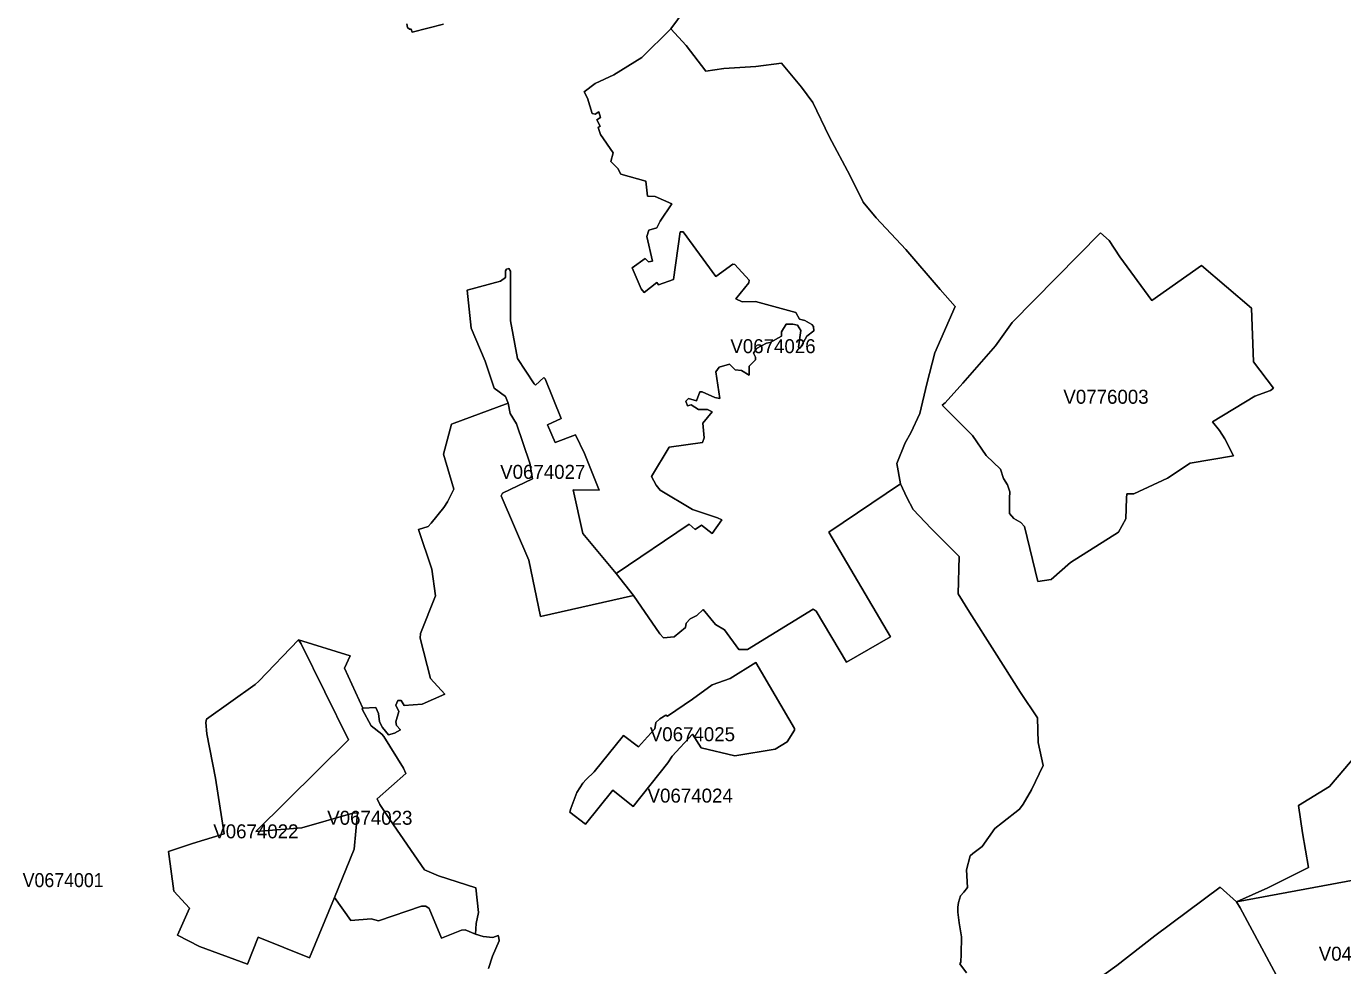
# Model space of a CAD drawing. Extents: x 369010 to 735936, y 6377141 to 6616555.
# Drawn here: x 477656 to 487075, y 6527503 to 6534220 of the extents above; entities that cross this region are included whole.
import ezdxf
from ezdxf.enums import TextEntityAlignment as Align

# ---------------------------------------------------------------- set-up
doc = ezdxf.new("R2010")
doc.units = 0
doc.header["$LTSCALE"] = 40
doc.layers.add('3', color=7, linetype='Continuous', lineweight=13)
doc.layers.add('4', color=7, linetype='Continuous')

msp = doc.modelspace()

# ---------------------------------------------------------------- linework, layer by layer
at = {"layer": '3'}
for points in [[(482727.01, 6531763.92), (482773.35, 6531758.13), (482828.46, 6531726.19), (482828.13, 6531790.41), (482873.48, 6531835.75), (482872.82, 6531853.79), (482858.09, 6531882.43), (482881.09, 6531915.36), (482952.92, 6531954.25), (482979.24, 6531958.56), (483060.67, 6532004.24), (483059.84, 6532035.85), (483092.94, 6532090.63), (483141.1, 6532090.3), (483174.53, 6532082.69), (483196.88, 6532044.12), (483182.31, 6531925.13), (483192.08, 6531918.17), (483239.74, 6532004.57), (483290.22, 6532041.48), (483289.23, 6532073.75), (483277.81, 6532087.15), (483226.67, 6532115.79), (483188.44, 6532126.88), (483161.13, 6532172.89), (482874.64, 6532251.33), (482777.32, 6532250.51), (482732.47, 6532270.2), (482825.32, 6532385.23), (482827.47, 6532404.09), (482725.85, 6532517.13), (482712.11, 6532520.11), (482590.14, 6532430.24), (482355.45, 6532750.33), (482334.93, 6532749.83), (482286.44, 6532410.38), (482179.19, 6532371.82), (482168.43, 6532387.21), (482077.41, 6532317.37), (482054.73, 6532342.2), (481990.02, 6532491.98), (482084.36, 6532559.83), (482107.69, 6532536.83), (482136.82, 6532541.13), (482095.94, 6532717.89), (482110.34, 6532762.91), (482167.44, 6532778.13), (482190.28, 6532825.47), (482275.68, 6532950.92), (482156.35, 6533003.72), (482101.57, 6533004.21), (482088, 6533111.95), (481908.92, 6533162.27), (481888.07, 6533202.82), (481837.26, 6533253.79), (481854.64, 6533315.86), (481763.61, 6533445.45), (481747.72, 6533495.1), (481763.11, 6533505.19), (481737.13, 6533551.86), (481764.27, 6533568.08), (481752.85, 6533608.14), (481727.2, 6533592.41), (481705.85, 6533597.21), (481671.43, 6533705.62), (481646.93, 6533751.3), (481727.03, 6533811.04), (481860.93, 6533873.11), (482059.37, 6533997.07), (482266.74, 6534202.63), (482411.23, 6534393.95)], [(482411.23, 6534393.95), (482266.74, 6534202.63), (482376.47, 6534081.81), (482518.14, 6533897.93), (482647.57, 6533917.46), (482874.8, 6533932.85), (483060.17, 6533956.69), (483202.5, 6533785.06), (483283.43, 6533674.01), (483401.44, 6533431.21), (483550.72, 6533151.51), (483643.07, 6532962.01), (483736.92, 6532849.8), (483948.76, 6532623.55), (484195.2, 6532337.07), (484302.77, 6532215.75), (484157.13, 6531885.74), (484100.53, 6531663.13), (484048.39, 6531452.28), (483984.18, 6531312.93), (483944.46, 6531242.42), (483883.72, 6531094.63), (483912.18, 6530948.65), (483957.04, 6530851.83), (484002.88, 6530765.77), (484131.31, 6530629.89), (484330.25, 6530429.63), (484322.8, 6530161.52), (484404.89, 6530031.26), (484584.46, 6529750.07), (484769.16, 6529456.14), (484891.97, 6529274.41), (484896.93, 6529100.14), (484932.85, 6528935.3), (484848.11, 6528761.02), (484789.69, 6528657.25), (484763.54, 6528622.16), (484640.07, 6528528.16), (484585.12, 6528483.97), (484496.58, 6528355.54), (484428.72, 6528304.39), (484409.19, 6528289.33), (484383.7, 6528189.04), (484390.49, 6528062.76), (484363.35, 6528029.49), (484339.85, 6528003.84), (484326.44, 6527955.02), (484321.31, 6527920.59), (484320.32, 6527886.17), (484330.91, 6527809.87), (484346.47, 6527710.07), (484345.47, 6527585.61), (484342, 6527527.85), (484335.71, 6527516.1), (484382.71, 6527451.22)], [(480641.66, 6534235.23), (480416.24, 6534176.97), (480410.12, 6534198.99), (480397.21, 6534199.65), (480383.8, 6534211.89), (480378.84, 6534236.39)], [(480378.84, 6534236.39), (480383.8, 6534211.89), (480397.21, 6534199.65), (480410.12, 6534198.99), (480416.24, 6534176.97), (480641.66, 6534235.23)], [(482266.74, 6534202.63), (482059.37, 6533997.07), (481860.93, 6533873.11), (481727.03, 6533811.04), (481646.93, 6533751.3), (481671.43, 6533705.62), (481705.85, 6533597.21), (481727.2, 6533592.41), (481752.85, 6533608.14), (481764.27, 6533568.08), (481737.13, 6533551.86), (481763.11, 6533505.19), (481747.72, 6533495.1), (481763.61, 6533445.45), (481854.64, 6533315.86), (481837.26, 6533253.79), (481888.07, 6533202.82), (481908.92, 6533162.27), (482088, 6533111.95), (482101.57, 6533004.21), (482156.35, 6533003.72), (482275.68, 6532950.92), (482190.28, 6532825.47), (482167.44, 6532778.13), (482110.34, 6532762.91), (482095.94, 6532717.89), (482136.82, 6532541.13), (482107.69, 6532536.83), (482084.36, 6532559.83), (481990.02, 6532491.98), (482054.73, 6532342.2), (482077.41, 6532317.37), (482168.43, 6532387.21), (482179.19, 6532371.82), (482286.44, 6532410.38), (482334.93, 6532749.83), (482355.45, 6532750.33), (482590.14, 6532430.24), (482712.11, 6532520.11), (482725.85, 6532517.13), (482827.47, 6532404.09), (482825.32, 6532385.23), (482732.47, 6532270.2), (482777.32, 6532250.51), (482874.64, 6532251.33), (483161.13, 6532172.89), (483188.44, 6532126.88), (483226.67, 6532115.79), (483277.81, 6532087.15), (483289.23, 6532073.75), (483290.22, 6532041.48), (483239.74, 6532004.57), (483192.08, 6531918.17), (483182.31, 6531925.13), (483196.88, 6532044.12), (483174.53, 6532082.69), (483141.1, 6532090.3), (483092.94, 6532090.63), (483059.84, 6532035.85), (483060.67, 6532004.24), (482979.24, 6531958.56), (482952.92, 6531954.25), (482881.09, 6531915.36), (482858.09, 6531882.43), (482872.82, 6531853.79), (482873.48, 6531835.75), (482828.13, 6531790.41), (482828.46, 6531726.19), (482773.35, 6531758.13), (482727.01, 6531763.92), (482686.79, 6531804.31), (482613.81, 6531782.3), (482590.63, 6531749.69), (482619.1, 6531559.69), (482582.19, 6531566.15), (482490.84, 6531605.21), (482474.12, 6531606.86), (482452.11, 6531542.31), (482394.35, 6531557.87), (482375.31, 6531539.67), (482387.89, 6531506.73), (482413.38, 6531514.18), (482466.18, 6531479.59), (482531.05, 6531479.59), (482562.33, 6531463.87), (482496.96, 6531381.11), (482506.06, 6531277.34), (482493.15, 6531243.58), (482256.32, 6531209.82), (482129.87, 6531001.94), (482162.31, 6530938.89), (482191.44, 6530902.81), (482421.82, 6530763.95), (482601.89, 6530706.35), (482633.83, 6530691.79), (482563.82, 6530593.48), (482487.53, 6530653.56), (482440.69, 6530622.28), (482398.15, 6530660.01), (481876.65, 6530308.48)], [(481876.65, 6530308.48), (482000.94, 6530150.43), (482189.45, 6529876.02), (482215.11, 6529847.72), (482291.57, 6529855.33), (482373.16, 6529921.7), (482377.3, 6529953.15), (482406.26, 6529982.61), (482452.94, 6530008.09), (482497.95, 6530051.12), (482588.48, 6529943.38), (482651.87, 6529903.49), (482754.48, 6529762.82), (482816.88, 6529765.13), (483287.24, 6530052.12), (483307.6, 6530038.21), (483523.58, 6529673.11), (483839.2, 6529854.17), (483397.14, 6530603.91), (483912.18, 6530948.65), (483883.72, 6531094.63), (483944.46, 6531242.42), (483984.18, 6531312.93), (484048.39, 6531452.28), (484100.53, 6531663.13), (484157.13, 6531885.74), (484302.77, 6532215.75), (484195.2, 6532337.07), (483948.76, 6532623.55), (483736.92, 6532849.8), (483643.07, 6532962.01), (483550.72, 6533151.51), (483401.44, 6533431.21), (483283.43, 6533674.01), (483202.5, 6533785.06), (483060.17, 6533956.69), (482874.8, 6533932.85), (482647.57, 6533917.46), (482518.14, 6533897.93), (482376.47, 6534081.81), (482266.74, 6534202.63)], [(478710.39, 6528035.62), (478672.99, 6528318.96), (478845.94, 6528376.39), (479071.19, 6528446.23), (479009.29, 6528843.28), (478947.73, 6529161.21), (478939.78, 6529241.15), (478946.24, 6529265.64), (479292.97, 6529513.73), (479319.28, 6529538.06), (479604.11, 6529832), (479972.2, 6529717.96), (479932.64, 6529631.41), (480062.89, 6529345.08), (480156.24, 6529350.21), (480175.6, 6529306.69), (480184.04, 6529247.77), (480204.56, 6529206.56), (480247.93, 6529152.77), (480289.8, 6529165.35), (480332.33, 6529190.01), (480305.85, 6529220.96), (480300.06, 6529247.11), (480320.42, 6529321.09), (480300.39, 6529365.44), (480314.46, 6529399.37), (480338.95, 6529399.04), (480358.65, 6529362.96), (480487.58, 6529374.21), (480649.77, 6529443.39), (480547.65, 6529555.94), (480474.33, 6529845.57), (480475.66, 6529878.83), (480582.74, 6530148.44), (480557.42, 6530337.94), (480461.59, 6530622.11), (480530.28, 6530643.96), (480552.78, 6530666.47), (480642.82, 6530779.67), (480669.63, 6530820.88), (480714.81, 6530909.76), (480641.66, 6531159.84), (480699.09, 6531375.98), (481104.91, 6531524.44), (481083.89, 6531572.6), (481004.78, 6531633.67), (480939.4, 6531824.66), (480839.93, 6532062.49), (480809.81, 6532332.43), (481048.47, 6532396.81), (481084.05, 6532423.13), (481085.04, 6532471.95), (481092.82, 6532483.87), (481108.55, 6532487.01), (481119.64, 6532469.63), (481119.3, 6532113.3), (481169.95, 6531844.86), (481288.78, 6531662.64), (481298.71, 6531654.69), (481358.79, 6531708.48), (481368.22, 6531699.05), (481483.41, 6531415.54), (481385.93, 6531369.69), (481439.72, 6531243.08), (481585.03, 6531299.52), (481649.74, 6531164.8), (481753.85, 6530903.64), (481567.82, 6530905.29), (481638.49, 6530592.98), (481876.65, 6530308.48), (482398.15, 6530660.01), (482440.69, 6530622.28), (482487.53, 6530653.56), (482563.82, 6530593.48), (482633.83, 6530691.79), (482601.89, 6530706.35), (482421.82, 6530763.95), (482191.44, 6530902.81), (482162.31, 6530938.89), (482129.87, 6531001.94), (482256.32, 6531209.82), (482493.15, 6531243.58), (482506.06, 6531277.34), (482496.96, 6531381.11), (482562.33, 6531463.87), (482531.05, 6531479.59), (482466.18, 6531479.59), (482413.38, 6531514.18), (482387.89, 6531506.73), (482375.31, 6531539.67), (482394.35, 6531557.87), (482452.11, 6531542.31), (482474.12, 6531606.86), (482490.84, 6531605.21), (482582.19, 6531566.15), (482619.1, 6531559.69), (482590.63, 6531749.69), (482613.81, 6531782.3), (482686.79, 6531804.31), (482727.01, 6531763.92)], [(481104.91, 6531524.44), (480699.09, 6531375.98), (480641.66, 6531159.84), (480714.81, 6530909.76), (480669.63, 6530820.88), (480642.82, 6530779.67), (480552.78, 6530666.47), (480530.28, 6530643.96), (480461.59, 6530622.11), (480557.42, 6530337.94), (480582.74, 6530148.44), (480475.66, 6529878.83), (480474.33, 6529845.57), (480547.65, 6529555.94), (480649.77, 6529443.39), (480487.58, 6529374.21), (480358.65, 6529362.96), (480338.95, 6529399.04), (480314.46, 6529399.37), (480300.39, 6529365.44), (480320.42, 6529321.09), (480300.06, 6529247.11), (480305.85, 6529220.96), (480332.33, 6529190.01), (480289.8, 6529165.35), (480247.93, 6529152.77), (480204.56, 6529206.56), (480184.04, 6529247.77), (480175.6, 6529306.69), (480156.24, 6529350.21), (480062.89, 6529345.08), (480058.59, 6529337.31), (480123.14, 6529217.48), (480200.59, 6529157.57), (480213, 6529141.35), (480355.17, 6528915.77), (480370.56, 6528878.03), (480167.49, 6528696.14), (480186.03, 6528656.59), (480256.7, 6528548.84), (480506.11, 6528189.2), (480605.91, 6528145.51), (480871.88, 6528059.78), (480891.9, 6527883.02), (480875.35, 6527804.57), (480869.23, 6527729.43), (480925.17, 6527712.39), (480993.85, 6527703.95), (481032.25, 6527719.17), (481037.55, 6527703.28), (481038.54, 6527681.11), (480992.36, 6527571.05), (480962.08, 6527483.66)], [(484585.12, 6528483.97), (484640.07, 6528528.16), (484763.54, 6528622.16), (484789.69, 6528657.25), (484848.11, 6528761.02), (484932.85, 6528935.3), (484896.93, 6529100.14), (484891.97, 6529274.41), (484769.16, 6529456.14), (484584.46, 6529750.07), (484404.89, 6530031.26), (484322.8, 6530161.52), (484330.25, 6530429.63), (484131.31, 6530629.89), (484002.88, 6530765.77), (483957.04, 6530851.83), (483912.18, 6530948.65), (483397.14, 6530603.91), (483839.2, 6529854.17), (483523.58, 6529673.11), (483307.6, 6530038.21), (483287.24, 6530052.12), (482816.88, 6529765.13), (482754.48, 6529762.82), (482651.87, 6529903.49), (482588.48, 6529943.38), (482497.95, 6530051.12), (482452.94, 6530008.09), (482406.26, 6529982.61), (482377.3, 6529953.15), (482373.16, 6529921.7), (482291.57, 6529855.33), (482215.11, 6529847.72), (482189.45, 6529876.02), (482000.94, 6530150.43), (481334.79, 6529999.65), (481251.71, 6530401.66), (481054.59, 6530862.92), (481062.7, 6530881.95), (481278.52, 6530985.06), (481259.98, 6531096.94), (481163.82, 6531378.14), (481119.14, 6531451.45), (481104.91, 6531524.44)], [(485459.65, 6527504.35), (485731.57, 6527715.53), (486199.28, 6528063.59), (486315.8, 6527959.48), (486539.23, 6528060.94), (486829.85, 6528204.26), (486787.65, 6528452.69), (486759.85, 6528648.81), (486981.46, 6528785.02), (487446.03, 6529331.35)], [(487446.03, 6529331.35), (486981.46, 6528785.02), (486759.85, 6528648.81), (486787.65, 6528452.69), (486829.85, 6528204.26), (486539.23, 6528060.94), (486315.8, 6527959.48), (487229.88, 6528128.96)], [(484382.71, 6527451.22), (484335.71, 6527516.1), (484342, 6527527.85), (484345.47, 6527585.61), (484346.47, 6527710.07), (484330.91, 6527809.87), (484320.32, 6527886.17), (484321.31, 6527920.59), (484326.44, 6527955.02), (484339.85, 6528003.84), (484363.35, 6528029.49), (484390.49, 6528062.76), (484383.7, 6528189.04), (484409.19, 6528289.33), (484428.72, 6528304.39), (484496.58, 6528355.54), (484585.12, 6528483.97)], [(480962.08, 6527483.66), (480992.36, 6527571.05), (481038.54, 6527681.11), (481037.55, 6527703.28), (481032.25, 6527719.17), (480993.85, 6527703.95), (480925.17, 6527712.39), (480869.23, 6527729.43), (480794.92, 6527759.89), (480769.93, 6527758.07), (480627.26, 6527698.98), (480538.05, 6527912.98), (480515.05, 6527929.69), (480483.11, 6527928.7), (480174.94, 6527824.43), (480122.31, 6527837.18), (479978.82, 6527826.58), (479860.81, 6527991.1), (479681.57, 6527559.3), (479315.81, 6527708.08), (479237.52, 6527514.44), (478894.43, 6527640.23), (478738.69, 6527720.33), (478822.77, 6527913.97), (478710.39, 6528035.62)], [(485044.89, 6527206.61), (485459.65, 6527504.35)]]:
    msp.add_lwpolyline(points, dxfattribs=at)
for points in [[(485470.4, 6530603.25), (485128.64, 6530385.44), (484988.46, 6530264.29), (484893.95, 6530250.23), (484799.45, 6530643.63), (484771.48, 6530673.09), (484722.99, 6530699.9), (484689.89, 6530736.81), (484690.38, 6530846.37), (484694.19, 6530891.39), (484676.32, 6530941.54), (484648.01, 6530986.55), (484626, 6531053.75), (484523.22, 6531150.07), (484425.58, 6531292.9), (484208.11, 6531510.21), (484231.28, 6531528.25), (484357.22, 6531667.1), (484591.41, 6531935.55), (484710.91, 6532102.71), (485342.3, 6532743.87), (485405.2, 6532687.44), (485481, 6532570.43), (485710.05, 6532259.28), (486064.89, 6532510.35), (486421.89, 6532204.66), (486436.29, 6531820.03), (486579.61, 6531631.69), (486557.93, 6531616.3), (486446.55, 6531575.25), (486144.34, 6531391.38), (486192.99, 6531329.97), (486232.72, 6531269.73), (486294.78, 6531149.57), (485983.63, 6531095.79), (485820.61, 6530988.7), (485579.8, 6530875.83), (485531.14, 6530877.15), (485527.17, 6530846.37), (485522.54, 6530697.58)], [(485470.4, 6530603.25), (485522.54, 6530697.58), (485527.17, 6530846.37), (485531.14, 6530877.15), (485579.8, 6530875.83), (485820.61, 6530988.7), (485983.63, 6531095.79), (486294.78, 6531149.57), (486232.72, 6531269.73), (486192.99, 6531329.97), (486144.34, 6531391.38), (486446.55, 6531575.25), (486557.93, 6531616.3), (486579.61, 6531631.69), (486436.29, 6531820.03), (486421.89, 6532204.66), (486064.89, 6532510.35), (485710.05, 6532259.28), (485481, 6532570.43), (485405.2, 6532687.44), (485342.3, 6532743.87), (484710.91, 6532102.71), (484591.41, 6531935.55), (484357.22, 6531667.1), (484231.28, 6531528.25), (484208.11, 6531510.21), (484425.58, 6531292.9), (484523.22, 6531150.07), (484626, 6531053.75), (484648.01, 6530986.55), (484676.32, 6530941.54), (484694.19, 6530891.39), (484690.38, 6530846.37), (484689.89, 6530736.81), (484722.99, 6530699.9), (484771.48, 6530673.09), (484799.45, 6530643.63), (484893.95, 6530250.23), (484988.46, 6530264.29), (485128.64, 6530385.44)], [(481104.91, 6531524.44), (481119.14, 6531451.45), (481163.82, 6531378.14), (481259.98, 6531096.94), (481278.52, 6530985.06), (481062.7, 6530881.95), (481054.59, 6530862.92), (481251.71, 6530401.66), (481334.79, 6529999.65), (482000.94, 6530150.43), (481876.65, 6530308.48), (481638.49, 6530592.98), (481567.82, 6530905.29), (481753.85, 6530903.64), (481649.74, 6531164.8), (481585.03, 6531299.52), (481439.72, 6531243.08), (481385.93, 6531369.69), (481483.41, 6531415.54), (481368.22, 6531699.05), (481358.79, 6531708.48), (481298.71, 6531654.69), (481288.78, 6531662.64), (481169.95, 6531844.86), (481119.3, 6532113.3), (481119.64, 6532469.63), (481108.55, 6532487.01), (481092.82, 6532483.87), (481085.04, 6532471.95), (481084.05, 6532423.13), (481048.47, 6532396.81), (480809.81, 6532332.43), (480839.93, 6532062.49), (480939.4, 6531824.66), (481004.78, 6531633.67), (481083.89, 6531572.6)], [(479604.11, 6529832), (479319.28, 6529538.06), (479292.97, 6529513.73), (478946.24, 6529265.64), (478939.78, 6529241.15), (478947.73, 6529161.21), (479009.29, 6528843.28), (479071.19, 6528446.23), (478845.94, 6528376.39), (478672.99, 6528318.96), (478710.39, 6528035.62), (478822.77, 6527913.97), (478738.69, 6527720.33), (478894.43, 6527640.23), (479237.52, 6527514.44), (479315.81, 6527708.08), (479681.57, 6527559.3), (479860.81, 6527991.1), (480002.65, 6528336.17), (480026.48, 6528593.86), (480007.61, 6528595.52), (479991.39, 6528593.86), (479626.95, 6528488.77), (479298.43, 6528463.78), (479960.61, 6529117.02), (479621.82, 6529804.36)], [(479604.11, 6529832), (479621.82, 6529804.36), (479960.61, 6529117.02), (479298.43, 6528463.78), (479626.95, 6528488.77), (479991.39, 6528593.86), (480007.61, 6528595.52), (480026.48, 6528593.86), (480002.65, 6528336.17), (479860.81, 6527991.1), (479978.82, 6527826.58), (480122.31, 6527837.18), (480174.94, 6527824.43), (480483.11, 6527928.7), (480515.05, 6527929.69), (480538.05, 6527912.98), (480627.26, 6527698.98), (480769.93, 6527758.07), (480794.92, 6527759.89), (480869.23, 6527729.43), (480875.35, 6527804.57), (480891.9, 6527883.02), (480871.88, 6528059.78), (480605.91, 6528145.51), (480506.11, 6528189.2), (480256.7, 6528548.84), (480186.03, 6528656.59), (480167.49, 6528696.14), (480370.56, 6528878.03), (480355.17, 6528915.77), (480213, 6529141.35), (480200.59, 6529157.57), (480123.14, 6529217.48), (480058.59, 6529337.31), (480062.89, 6529345.08), (479932.64, 6529631.41), (479972.2, 6529717.96)], [(482874.97, 6529670.3), (482692.59, 6529556.43), (482564.48, 6529510.26), (482422.81, 6529409.13), (482243.08, 6529287.32), (482232.32, 6529294.77), (482187.96, 6529268.29), (482160.32, 6529241.31), (482153.7, 6529195.63), (482101.4, 6529140.52), (482036.36, 6529067.7), (481927.96, 6529148.3), (481718.1, 6528889.45), (481660.83, 6528834.01), (481638.99, 6528807.36), (481595.29, 6528740.33), (481552.59, 6528627.79), (481545.48, 6528601.97), (481656.7, 6528515.58), (481852.98, 6528758.54), (481998.3, 6528642.52), (482246.55, 6528953.83), (482277.83, 6529000.34), (482422.15, 6529158.06), (482485.87, 6529060.09), (482725.69, 6529002.66), (483013.66, 6529051.31), (483099.89, 6529102.79), (483153.02, 6529187.19), (483152.36, 6529199.11)], [(482874.97, 6529670.3), (483152.36, 6529199.11), (483153.02, 6529187.19), (483099.89, 6529102.79), (483013.66, 6529051.31), (482725.69, 6529002.66), (482485.87, 6529060.09), (482422.15, 6529158.06), (482277.83, 6529000.34), (482246.55, 6528953.83), (481998.3, 6528642.52), (481852.98, 6528758.54), (481656.7, 6528515.58), (481545.48, 6528601.97), (481552.59, 6528627.79), (481595.29, 6528740.33), (481638.99, 6528807.36), (481660.83, 6528834.01), (481718.1, 6528889.45), (481927.96, 6529148.3), (482036.36, 6529067.7), (482101.4, 6529140.52), (482153.7, 6529195.63), (482160.32, 6529241.31), (482187.96, 6529268.29), (482232.32, 6529294.77), (482243.08, 6529287.32), (482422.81, 6529409.13), (482564.48, 6529510.26), (482692.59, 6529556.43)], [(486315.8, 6527959.48), (486341.29, 6527917.78), (486891.59, 6526892.15), (487045.51, 6526926.57), (487740.95, 6527090.75), (487826.02, 6527113.59), (487782.83, 6527160.76), (487747.08, 6527211.74), (487882.62, 6527500.38), (488061.37, 6527606.63), (487928.97, 6527753.1), (487810.63, 6527867.8), (487828.34, 6527967.1), (487783.82, 6528010.29), (487781.01, 6528034.79), (487673.92, 6528121.35), (487541.52, 6528201.62), (487477.97, 6528242.33), (487423.19, 6528236.04), (487229.88, 6528128.96)], [(485044.89, 6527206.61), (485431.35, 6526529.03), (485455.84, 6526541.12), (485752.09, 6526703.97), (485841.3, 6526683.61), (485845.11, 6526720.52), (485823.42, 6526751.14), (485833.02, 6527057.65), (485917.1, 6527094.56), (486210.21, 6527266.35), (486222.95, 6527242.19), (486263.66, 6527234.58), (486266.15, 6527154.31), (486284.52, 6526860.04), (486317.62, 6526758.09), (486377.53, 6526667.73), (486638.53, 6526810.39), (486714.5, 6526846.47), (486891.59, 6526892.15), (486341.29, 6527917.78), (486315.8, 6527959.48), (486199.28, 6528063.59), (485731.57, 6527715.53), (485459.65, 6527504.35)]]:
    msp.add_lwpolyline(points, close=True, dxfattribs=at)

# ---------------------------------------------------------------- texts
at = {"layer": '4'}
for s, p in [('V0674026', (482998.59, 6531882.74)), ('V0776003', (485381.48, 6531520.98)), ('V0674027', (481351.36, 6530984.15)), ('V0674025', (482422.15, 6529108.06)), ('V0674024', (482406.23, 6528669.2)), ('V0674023', (480113.89, 6528510.85)), ('V0674022', (479298.42, 6528413.77)), ('V0452017', (487208.86, 6527538.84))]:
    msp.add_text(s, height=100, dxfattribs=at).set_placement(p, align=Align.CENTER)
at = {"layer": '4', "width": 0.95}
msp.add_text('V0674001', height=100, dxfattribs=at).set_placement((477919.53, 6528064.9), align=Align.CENTER)

doc.saveas('drawing.dxf')
